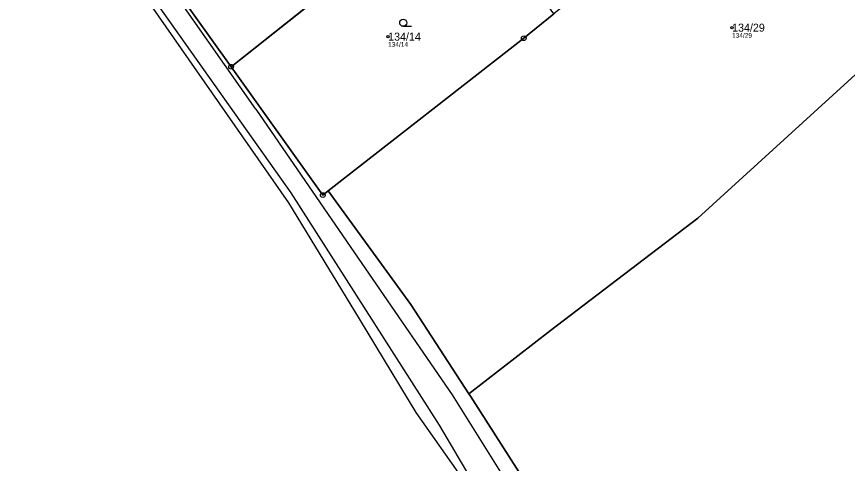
# Model space of a CAD drawing. Extents: x -734504 to -730695, y -1027923 to -1024502.
# Drawn here: x -732016.7 to -731840.2, y -1027012.7 to -1026917.7 of the extents above; entities that cross this region are included whole.
import ezdxf

# ---------------------------------------------------------------- set-up
doc = ezdxf.new("R2010")
doc.units = 0
for name, color, linetype in [('Definiční body', 7, 'Continuous'), ('Hranice parcel', 7, 'Continuous'), ('Parcelní čísla', 7, 'Continuous'), ('Polygon ku', 7, 'Continuous'), ('Polygon parcely', 7, 'Continuous'), ('Vnitřní kresba', 7, 'Continuous'), ('Značky bodu BP', 7, 'Continuous'), ('Značky kultur', 7, 'Continuous')]:
    doc.layers.add(name, color=color, linetype=linetype)

msp = doc.modelspace()

# ---------------------------------------------------------------- linework, layer by layer
at = {"layer": 'Definiční body'}
for centre in [(-731864.71, -1026920.09), (-731937.79, -1026922)]:
    msp.add_circle(centre, 0.25, dxfattribs=at)
at = {"layer": 'Hranice parcel'}
for p, q in [((-731922.12, -1026889.53), (-731971.17, -1026928.39)), ((-731990.63, -1026901.12), (-731971.17, -1026928.39)), ((-731931.93, -1027001.89), (-731921.67, -1027016.53))]:
    msp.add_line(p, q, dxfattribs=at)
for points in [[(-732014.75, -1026876.86), (-731993.14, -1026908.18), (-731958.93, -1026957.34)], [(-731920.64, -1026997.93), (-731903.28, -1026984.48), (-731871.99, -1026960.6), (-731836.93, -1026928.63), (-731804.3, -1026897.72), (-731789.8, -1026880.07)], [(-731950.5, -1026954.76), (-731908.98, -1026922.33), (-731902.61, -1026917.18)], [(-731971.17, -1026928.39), (-731951.68, -1026955.69), (-731950.5, -1026954.76)], [(-731920.64, -1026997.93), (-731933, -1026978.91), (-731950.5, -1026954.76)], [(-731958.93, -1026957.34), (-731943.97, -1026982.02), (-731931.93, -1027001.89)], [(-731869.78, -1027086.97), (-731891.17, -1027046.95), (-731905.11, -1027022.15), (-731920.31, -1026998.43), (-731920.64, -1026997.93)]]:
    msp.add_lwpolyline(points, dxfattribs=at)
at = {"layer": 'Polygon ku'}
msp.add_lwpolyline([(-732117.76, -1026923.23), (-732082.63, -1026901.94), (-732050.42, -1026881.67), (-732046.18, -1026879), (-732040.45, -1026875.25), (-732039.22, -1026874.44), (-732038.73, -1026874.12), (-732033.54, -1026870.72), (-732029.04, -1026867.77), (-732017.02, -1026875.41), (-732014.75, -1026876.86), (-731993.14, -1026908.18), (-731958.93, -1026957.34), (-731943.97, -1026982.02), (-731931.93, -1027001.89), (-731921.67, -1027016.53)], dxfattribs=at)
at = {"layer": 'Polygon parcely'}
for points in [[(-732108.31, -1026757.03), (-732093.52, -1026775.86), (-732058.33, -1026822.65), (-732020.04, -1026871.56), (-732017.02, -1026875.41), (-732014.75, -1026876.86), (-731993.14, -1026908.18), (-731958.93, -1026957.34), (-731943.97, -1026982.02), (-731931.93, -1027001.89), (-731921.67, -1027016.53)], [(-731905.11, -1027022.15), (-731920.31, -1026998.43), (-731920.64, -1026997.93), (-731933, -1026978.91), (-731950.5, -1026954.76), (-731951.68, -1026955.69), (-731971.17, -1026928.39), (-731990.63, -1026901.12), (-731993.22, -1026897.49), (-732013.52, -1026869.05), (-732015.94, -1026865.66), (-732018.24, -1026862.45)]]:
    msp.add_lwpolyline(points, dxfattribs=at)
for points in [[(-731804.3, -1026897.72), (-731789.8, -1026880.07), (-731795.17, -1026876.73), (-731811.52, -1026864.39), (-731827.17, -1026847.9), (-731836.7, -1026857.7), (-731851.85, -1026873.24), (-731856.11, -1026877.6), (-731858.22, -1026879.77), (-731864.98, -1026886.76), (-731867.81, -1026889.05), (-731870.05, -1026890.86), (-731886.99, -1026904.56), (-731902.61, -1026917.18), (-731908.98, -1026922.33), (-731950.5, -1026954.76), (-731933, -1026978.91), (-731920.64, -1026997.93), (-731903.28, -1026984.48), (-731871.99, -1026960.6), (-731836.93, -1026928.63)], [(-731928.75, -1026879.95), (-731941.19, -1026861.98), (-731947.85, -1026867.26), (-731964.32, -1026880.29), (-731990.63, -1026901.12), (-731971.17, -1026928.39), (-731922.12, -1026889.53)], [(-731823.58, -1027051.75), (-731799.78, -1027031.25), (-731776.85, -1027009.86), (-731757.73, -1026991.92), (-731735.8, -1026968.97), (-731727.13, -1026959.65), (-731705.62, -1026930.62), (-731713.61, -1026927.92), (-731726.8, -1026920.56), (-731738.24, -1026911.73), (-731762.44, -1026897.1), (-731789.8, -1026880.07), (-731804.3, -1026897.72), (-731836.93, -1026928.63), (-731871.99, -1026960.6), (-731903.28, -1026984.48), (-731920.64, -1026997.93), (-731920.31, -1026998.43), (-731905.11, -1027022.15), (-731891.17, -1027046.95), (-731869.78, -1027086.97), (-731867.94, -1027085.5), (-731846.19, -1027068.44)], [(-731922.12, -1026889.53), (-731971.17, -1026928.39), (-731951.68, -1026955.69), (-731950.5, -1026954.76), (-731908.98, -1026922.33), (-731902.61, -1026917.18), (-731910.83, -1026905.83)]]:
    msp.add_lwpolyline(points, close=True, dxfattribs=at)
at = {"layer": 'Vnitřní kresba'}
for p, q in [((-731958.4, -1026955.2), (-732015.2, -1026874.8)), ((-731965.9, -1026937.45), (-731993.46, -1026898.11)), ((-731965.9, -1026937.45), (-731941.85, -1026972.52)), ((-731926.9, -1027004.6), (-731958.4, -1026955.2)), ((-731941.85, -1026972.52), (-731924.16, -1026998.13)), ((-731924.16, -1026998.13), (-731908.12, -1027023.82)), ((-731913.33, -1027027.38), (-731926.9, -1027004.6))]:
    msp.add_line(p, q, dxfattribs=at)
at = {"layer": 'Značky bodu BP'}
for centre, radius in [((-731908.98, -1026922.33), 0.5), ((-731908.98, -1026922.33), 0.0303), ((-731971.17, -1026928.39), 0.5), ((-731971.17, -1026928.39), 0.0303), ((-731951.68, -1026955.69), 0.5), ((-731951.68, -1026955.69), 0.0303)]:
    msp.add_circle(centre, radius, dxfattribs=at)
at = {"layer": 'Značky kultur'}
msp.add_line((-731934.58, -1026919.8), (-731932.83, -1026919.8), dxfattribs=at)
msp.add_circle((-731934.58, -1026919.05), 0.75, dxfattribs=at)

# ---------------------------------------------------------------- texts
at = {"layer": 'Definiční body'}
for s, p in [('134/29', (-731864.71, -1026922.25)), ('134/14', (-731937.79, -1026924.16))]:
    msp.add_text(s, height=1, dxfattribs=at).set_placement(p)
at = {"layer": 'Parcelní čísla'}
for s, p in [('134/29', (-731864.71, -1026920.94)), ('134/14', (-731937.79, -1026922.85))]:
    msp.add_text(s, height=1.7, dxfattribs=at).set_placement(p)

doc.saveas('drawing.dxf')
